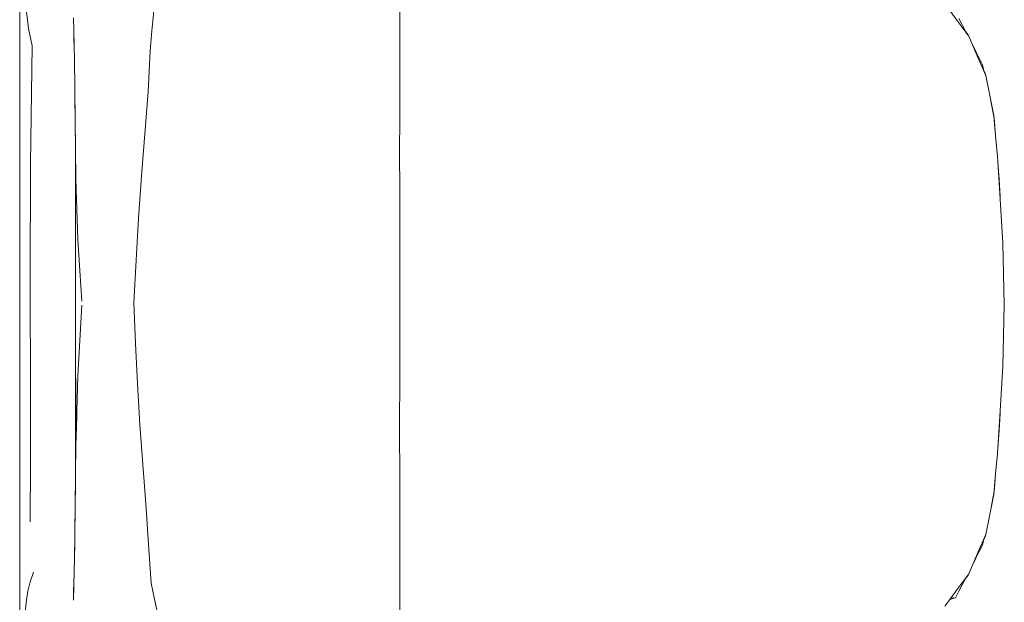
# Model space of a CAD drawing. Header units: millimetres. Extents: x -261 to 187, y -214 to 106.
# Tile 750 of 1056: x -207.415 to -206.644, y 11.091 to 11.547. Entities that reach past the tile are written whole.
import ezdxf

# ---------------------------------------------------------------- set-up
doc = ezdxf.new("R2010")
doc.units = ezdxf.units.MM
doc.header["$LTSCALE"] = 0.005
doc.header["$MEASUREMENT"] = 0
doc.layers.add('IFC-Elemento de mobília-Contorno', color=9, linetype='Continuous', lineweight=5)

msp = doc.modelspace()

# ---------------------------------------------------------------- linework, layer by layer
at = {"layer": 'IFC-Elemento de mobília-Contorno', "lineweight": 5}
for p, q in [((-207.41536, 11.43872), (-207.41525, 11.59215)), ((-207.11749, 11.5747), (-207.11748, 11.54186)), ((-207.31171, 11.53854), (-207.31033, 11.55428)), ((-207.41008, 11.5535), (-207.40839, 11.54042)), ((-207.37314, 11.54871), (-207.3729, 11.53851)), ((-206.68554, 11.55332), (-206.6808, 11.54698)), ((-206.6808, 11.54698), (-206.67607, 11.54065)), ((-206.6791, 11.54809), (-206.67382, 11.53773)), ((-207.40839, 11.54042), (-207.40561, 11.52677)), ((-207.11748, 11.50572), (-207.11748, 11.54186)), ((-206.67607, 11.54065), (-206.67371, 11.53749)), ((-207.3729, 11.53851), (-207.37252, 11.51538)), ((-207.37288, 11.53726), (-207.37286, 11.53666)), ((-207.37286, 11.53666), (-207.37263, 11.52176)), ((-207.31309, 11.52279), (-207.31171, 11.53854)), ((-206.67398, 11.53802), (-206.67193, 11.53547)), ((-206.67397, 11.53802), (-206.67193, 11.53547)), ((-206.67382, 11.53773), (-206.67371, 11.53749)), ((-206.67371, 11.53749), (-206.67155, 11.53461)), ((-206.67193, 11.53547), (-206.67155, 11.53461)), ((-206.67193, 11.53547), (-206.67155, 11.53461)), ((-206.67155, 11.53461), (-206.67133, 11.53431)), ((-206.67133, 11.53431), (-206.66471, 11.51893)), ((-207.40676, 11.43426), (-207.40561, 11.52677)), ((-206.66816, 11.52695), (-206.66593, 11.52221)), ((-206.66802, 11.52662), (-206.66594, 11.52222)), ((-206.66802, 11.52662), (-206.66471, 11.51893)), ((-207.31384, 11.50676), (-207.31309, 11.52279)), ((-206.66594, 11.52222), (-206.66328, 11.51699)), ((-206.66471, 11.51893), (-206.65809, 11.50354)), ((-206.66471, 11.51893), (-206.6614, 11.51123)), ((-206.66328, 11.51699), (-206.66064, 11.51181)), ((-207.37252, 11.51538), (-207.37224, 11.49453)), ((-207.37251, 11.51448), (-207.37251, 11.51417)), ((-207.37251, 11.51417), (-207.37226, 11.49618)), ((-206.66141, 11.51125), (-206.6614, 11.51123)), ((-206.66064, 11.51181), (-206.65968, 11.50722)), ((-207.31459, 11.49071), (-207.31384, 11.50676)), ((-207.11748, 11.46991), (-207.11748, 11.50572)), ((-206.65982, 11.5079), (-206.65839, 11.50465)), ((-206.65839, 11.50465), (-206.65823, 11.50387)), ((-206.65839, 11.50465), (-206.65823, 11.50387)), ((-206.65809, 11.50354), (-206.65187, 11.47216)), ((-206.65809, 11.50354), (-206.65498, 11.48785)), ((-206.65809, 11.50354), (-206.65654, 11.49569)), ((-207.37224, 11.49453), (-207.37209, 11.48318)), ((-207.37224, 11.49428), (-207.37221, 11.49217)), ((-206.65654, 11.49569), (-206.65498, 11.48785)), ((-207.37221, 11.49217), (-207.3719, 11.46903)), ((-207.31716, 11.45772), (-207.31459, 11.49071)), ((-207.37209, 11.48318), (-207.37194, 11.47184)), ((-206.65408, 11.48329), (-206.65356, 11.48073)), ((-206.65356, 11.48073), (-206.65195, 11.47275)), ((-207.37194, 11.47184), (-207.37187, 11.46637)), ((-207.11751, 11.44327), (-207.11748, 11.46991)), ((-206.65195, 11.47275), (-206.65189, 11.47223)), ((-206.65187, 11.47216), (-206.65035, 11.45609)), ((-206.65187, 11.47216), (-206.65127, 11.4673)), ((-207.3719, 11.46903), (-207.3716, 11.4454)), ((-207.37185, 11.46469), (-207.37163, 11.44747)), ((-206.65127, 11.4673), (-206.65035, 11.45609)), ((-207.31979, 11.42491), (-207.31716, 11.45772)), ((-206.65035, 11.45609), (-206.64882, 11.44003)), ((-207.37163, 11.18635), (-207.37163, 11.44748)), ((-207.41536, 11.43872), (-207.41535, 11.22877)), ((-207.3716, 11.4454), (-207.37131, 11.42225)), ((-207.11751, 11.44327), (-207.11748, 11.41342)), ((-206.64882, 11.44003), (-206.64775, 11.42328)), ((-206.6488, 11.43969), (-206.64879, 11.43961)), ((-206.64879, 11.43961), (-206.64786, 11.42513)), ((-207.40706, 11.34189), (-207.40676, 11.43426)), ((-207.32217, 11.39164), (-207.31979, 11.42491)), ((-206.6479, 11.4256), (-206.64762, 11.42215)), ((-206.64775, 11.42328), (-206.64669, 11.40652)), ((-207.37131, 11.42225), (-207.36978, 11.37459)), ((-206.64762, 11.42215), (-206.64669, 11.40652)), ((-206.64762, 11.42215), (-206.64681, 11.40871)), ((-207.11748, 11.41342), (-207.11748, 11.37727)), ((-206.64681, 11.40871), (-206.64676, 11.40771)), ((-206.64669, 11.40652), (-206.6448, 11.37198)), ((-207.3241, 11.35877), (-207.32217, 11.39164)), ((-207.1175, 11.34186), (-207.11748, 11.37727)), ((-207.36978, 11.37459), (-207.3667, 11.32659)), ((-206.6448, 11.37198), (-206.64353, 11.32363)), ((-207.3259, 11.32529), (-207.3241, 11.35877)), ((-207.40706, 11.34189), (-207.40686, 11.25374)), ((-207.1175, 11.34186), (-207.11748, 11.30977)), ((-207.36818, 11.29582), (-207.3667, 11.32347)), ((-207.3259, 11.32529), (-207.32453, 11.29345)), ((-206.6448, 11.27528), (-206.64353, 11.32363)), ((-207.11748, 11.2723), (-207.11748, 11.30977)), ((-207.36966, 11.26817), (-207.36818, 11.29582)), ((-207.32453, 11.29345), (-207.3231, 11.26192)), ((-207.11752, 11.22323), (-207.11748, 11.2723)), ((-206.64669, 11.24075), (-206.6448, 11.27528)), ((-207.37131, 11.21315), (-207.37131, 11.266)), ((-207.37048, 11.24066), (-207.36966, 11.26817)), ((-207.3231, 11.26192), (-207.32112, 11.23006)), ((-207.40686, 11.25374), (-207.40683, 11.20047)), ((-207.37063, 11.23586), (-207.37048, 11.24066)), ((-206.64775, 11.22399), (-206.64669, 11.24075)), ((-206.64762, 11.22512), (-206.64669, 11.24075)), ((-206.64762, 11.22512), (-206.64681, 11.23856)), ((-206.64681, 11.23856), (-206.64676, 11.23955)), ((-207.37131, 11.21315), (-207.37063, 11.23586)), ((-207.41535, 11.22877), (-207.41527, 11.06115)), ((-207.32112, 11.23006), (-207.31894, 11.19854)), ((-207.11752, 11.22323), (-207.11748, 11.19121)), ((-206.64882, 11.20723), (-206.64775, 11.22399)), ((-206.6479, 11.22165), (-206.64762, 11.22512)), ((-206.64879, 11.20766), (-206.64786, 11.22213)), ((-207.37156, 11.19168), (-207.37131, 11.21315)), ((-206.65035, 11.19117), (-206.64882, 11.20723)), ((-206.6488, 11.20757), (-206.64879, 11.20766)), ((-207.40726, 11.15367), (-207.40683, 11.20047)), ((-207.37163, 11.18647), (-207.37156, 11.19168)), ((-207.31894, 11.19854), (-207.31652, 11.16763)), ((-207.37183, 11.17029), (-207.37163, 11.18635)), ((-207.11749, 11.15674), (-207.11748, 11.19121)), ((-206.65187, 11.17511), (-206.65035, 11.19117)), ((-206.65127, 11.17997), (-206.65035, 11.19117)), ((-207.37183, 11.16963), (-207.37171, 11.17942)), ((-206.65187, 11.17511), (-206.65127, 11.17997)), ((-207.37195, 11.16003), (-207.37183, 11.17029)), ((-207.37189, 11.16487), (-207.37183, 11.16963)), ((-206.65356, 11.16654), (-206.65195, 11.17451)), ((-206.65343, 11.16727), (-206.65187, 11.17511)), ((-206.65195, 11.17451), (-206.65189, 11.17504)), ((-207.31652, 11.16763), (-207.31427, 11.13613)), ((-206.65654, 11.15157), (-206.65343, 11.16727)), ((-207.37211, 11.14823), (-207.37195, 11.16003)), ((-207.3721, 11.14852), (-207.37201, 11.15588)), ((-207.11749, 11.15674), (-207.11748, 11.11483)), ((-207.37226, 11.13642), (-207.37211, 11.14823)), ((-207.37215, 11.14466), (-207.3721, 11.14852)), ((-206.65809, 11.14373), (-206.65654, 11.15157)), ((-206.66471, 11.12834), (-206.65809, 11.14373)), ((-206.66064, 11.13546), (-206.65968, 11.14004)), ((-206.65982, 11.13937), (-206.65839, 11.14261)), ((-206.65839, 11.14261), (-206.65823, 11.1434)), ((-207.37244, 11.12551), (-207.37226, 11.13642)), ((-207.37239, 11.12764), (-207.37231, 11.1335)), ((-207.31427, 11.13613), (-207.31333, 11.12081)), ((-206.66593, 11.12506), (-206.66328, 11.13027)), ((-206.66471, 11.12834), (-206.6614, 11.13603)), ((-206.66328, 11.13027), (-206.66064, 11.13546)), ((-206.66141, 11.13602), (-206.6614, 11.13603)), ((-207.37262, 11.1146), (-207.37244, 11.12551)), ((-207.3725, 11.12226), (-207.37239, 11.12764)), ((-206.67133, 11.11295), (-206.66471, 11.12834)), ((-206.66816, 11.12031), (-206.66592, 11.12509)), ((-206.66802, 11.12065), (-206.66471, 11.12834)), ((-206.66802, 11.12065), (-206.66593, 11.12506)), ((-207.37293, 11.10345), (-207.37262, 11.1146)), ((-207.31333, 11.12081), (-207.3124, 11.10549)), ((-207.11749, 11.07275), (-207.11748, 11.11483)), ((-207.4089, 11.0994), (-207.40702, 11.10673)), ((-207.40702, 11.10673), (-207.40452, 11.11422)), ((-207.37307, 11.09838), (-207.37279, 11.10696)), ((-207.37279, 11.10696), (-207.37269, 11.11197)), ((-206.6808, 11.10028), (-206.67133, 11.11295)), ((-206.67844, 11.10345), (-206.67607, 11.10662)), ((-206.67646, 11.10436), (-206.67382, 11.10954)), ((-206.67607, 11.10661), (-206.67607, 11.10662)), ((-206.67398, 11.10925), (-206.67193, 11.11179)), ((-206.67382, 11.10954), (-206.67371, 11.10977)), ((-206.67382, 11.10954), (-206.67371, 11.10977)), ((-206.67193, 11.11179), (-206.67155, 11.11266)), ((-207.41008, 11.0923), (-207.4089, 11.0994)), ((-207.37323, 11.09231), (-207.37293, 11.10345)), ((-207.3124, 11.10549), (-207.31106, 11.09932)), ((-207.31106, 11.09932), (-207.30973, 11.09315)), ((-206.68554, 11.09394), (-206.6808, 11.10028)), ((-206.68174, 11.09399), (-206.6791, 11.09917)), ((-206.6808, 11.10028), (-206.67844, 11.10345)), ((-206.6791, 11.09917), (-206.67646, 11.10436)), ((-207.41111, 11.0832), (-207.41008, 11.0923)), ((-207.30973, 11.09315), (-207.30707, 11.08082)), ((-206.69028, 11.08761), (-206.68554, 11.09394)), ((-206.68651, 11.09265), (-206.68174, 11.09399)), ((-206.68554, 11.09394), (-206.68174, 11.09399))]:
    msp.add_line(p, q, dxfattribs=at)

doc.saveas('drawing.dxf')
